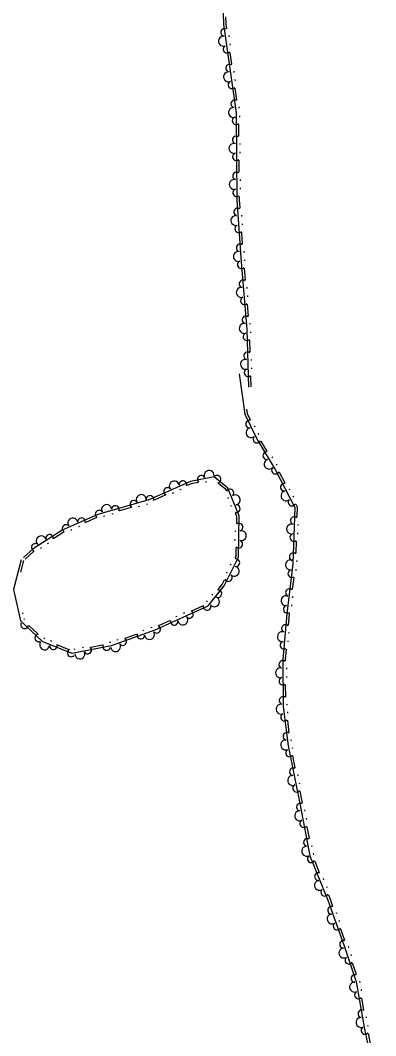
# Model space of a CAD drawing. Extents: x 2030130 to 2036320, y 723205 to 762423.
# Drawn here: x 2033389.9 to 2033511, y 760651.9 to 760998.3 of the extents above; entities that cross this region are included whole.
import ezdxf

# ---------------------------------------------------------------- set-up
doc = ezdxf.new("R2010")
doc.units = 0
doc.layers.add('Draft_Station Tics Major', color=7, linetype='Continuous')

msp = doc.modelspace()

# ---------------------------------------------------------------- linework, layer by layer
at = {"layer": 'Draft_Station Tics Major'}
for points in [[(2033458.22, 761027.46), (2033459.12, 760996.99), (2033463.4, 760966.77), (2033463.65, 760937), (2033465.13, 760915.79), (2033467.06, 760892.76), (2033467.64, 760873.16)], [(2033459.87, 760999.45), (2033459.94, 760997.06), (2033460.17, 760995.46)], [(2033460.92, 760993.08), (2033460.98, 760992.67)], [(2033461.32, 760990.24), (2033461.38, 760989.83)], [(2033461.31, 760987.34), (2033461.89, 760983.28)], [(2033462.64, 760980.9), (2033462.7, 760980.49)], [(2033463.04, 760978.06), (2033463.1, 760977.65)], [(2033463.04, 760975.16), (2033463.61, 760971.09)], [(2033464.36, 760968.72), (2033464.42, 760968.31)], [(2033464.63, 760965.7), (2033464.64, 760965.29)], [(2033464.25, 760962.83), (2033464.28, 760958.73)], [(2033464.72, 760956.27), (2033464.72, 760955.86)], [(2033464.74, 760953.4), (2033464.75, 760952.99)], [(2033464.36, 760950.52), (2033464.39, 760946.42)], [(2033464.82, 760943.97), (2033464.83, 760943.56)], [(2033464.85, 760941.1), (2033464.85, 760940.69)], [(2033464.46, 760938.22), (2033464.47, 760937.03), (2033464.67, 760934.18)], [(2033465.25, 760931.75), (2033465.28, 760931.34)], [(2033465.45, 760928.89), (2033465.48, 760928.48)], [(2033465.24, 760926), (2033465.53, 760921.91)], [(2033466.11, 760919.48), (2033466.14, 760919.07)], [(2033466.31, 760916.62), (2033466.34, 760916.21)], [(2033466.13, 760913.74), (2033466.47, 760909.65)], [(2033467.08, 760907.23), (2033467.12, 760906.82)], [(2033467.33, 760904.37), (2033467.36, 760903.96)], [(2033467.16, 760901.48), (2033467.5, 760897.39)], [(2033468.11, 760894.97), (2033468.15, 760894.56)], [(2033467.99, 760889.16), (2033468.11, 760885.06)], [(2033468.32, 760892.04), (2033468.33, 760891.63)], [(2033468.59, 760882.61), (2033468.6, 760882.2)], [(2033468.67, 760879.74), (2033468.69, 760879.33)], [(2033464.47, 760877.67), (2033466.39, 760863.9), (2033470.68, 760855.07), (2033476.75, 760845), (2033483.4, 760832.11), (2033482.82, 760812.82), (2033480.7, 760795.78), (2033479.31, 760780.23), (2033479.46, 760764.22), (2033481.16, 760750.75), (2033485.24, 760730.47), (2033488.62, 760713.22), (2033494.74, 760698.16), (2033500.23, 760682.48), (2033504.31, 760670.25), (2033507.23, 760654.11), (2033511, 760636.56)], [(2033468.35, 760876.86), (2033468.46, 760873.18)], [(2033466.98, 760865.6), (2033467.18, 760864.14), (2033468.22, 760862.01)], [(2033469.66, 760859.98), (2033469.84, 760859.61)], [(2033470.92, 760857.39), (2033471.1, 760857.02)], [(2033471.84, 760854.74), (2033473.95, 760851.22)], [(2033475.57, 760849.33), (2033475.79, 760848.98)], [(2033477.06, 760846.87), (2033477.27, 760846.52)], [(2033478.13, 760844.11), (2033480.01, 760840.46)], [(2033390.13, 760814.24), (2033387.55, 760804.05), (2033389.95, 760793.41), (2033397.43, 760786.39), (2033407.44, 760782.37), (2033420.94, 760784.95), (2033435.86, 760790.29), (2033453.9, 760798.5), (2033459.4, 760805.37), (2033464.28, 760815.1), (2033464.51, 760829.17), (2033460.66, 760838.69), (2033455.95, 760842.5), (2033447.86, 760840.98), (2033433.64, 760834.63), (2033416.34, 760829.7), (2033404.12, 760824.29), (2033394.29, 760817.98), (2033390.95, 760815.03)], [(2033450.51, 760840.64), (2033448.1, 760840.19), (2033446.77, 760839.59)], [(2033453.41, 760840.77), (2033453, 760840.69)], [(2033460.11, 760837.87), (2033459.98, 760838.18), (2033457.38, 760840.28)], [(2033442.07, 760837.05), (2033441.69, 760836.88)], [(2033444.69, 760838.21), (2033444.31, 760838.05)], [(2033481.5, 760838.46), (2033481.69, 760838.1)], [(2033439.28, 760836.25), (2033435.53, 760834.58)], [(2033460.8, 760835.05), (2033460.65, 760835.43)], [(2033482.82, 760835.91), (2033483.01, 760835.55)], [(2033421.42, 760829.87), (2033421.03, 760829.76)], [(2033427.62, 760832.06), (2033423.67, 760830.94)], [(2033430.49, 760832.45), (2033430.1, 760832.34)], [(2033433.25, 760833.24), (2033432.86, 760833.13)], [(2033461.88, 760832.39), (2033461.73, 760832.77)], [(2033463.65, 760826.59), (2033463.69, 760829.02), (2033463.18, 760830.26)], [(2033483.77, 760833.17), (2033484.22, 760832.3), (2033484.12, 760828.76)], [(2033415.93, 760828.62), (2033412.18, 760826.96)], [(2033418.66, 760829.08), (2033418.26, 760828.97)], [(2033404.68, 760823.64), (2033404.51, 760823.57), (2033401.32, 760821.52)], [(2033407.47, 760824.43), (2033407.1, 760824.26)], [(2033410.1, 760825.59), (2033409.72, 760825.43)], [(2033463.19, 760823.73), (2033463.2, 760824.14)], [(2033484.37, 760823.42), (2033484.35, 760823.01)], [(2033484.45, 760826.29), (2033484.44, 760825.88)], [(2033399.47, 760819.85), (2033399.13, 760819.62)], [(2033463.14, 760820.86), (2033463.15, 760821.27)], [(2033483.87, 760820.56), (2033483.75, 760816.46)], [(2033394.55, 760817.12), (2033391.5, 760814.42)], [(2033397.06, 760818.29), (2033396.71, 760818.07)], [(2033463.17, 760814.73), (2033463.46, 760815.3), (2033463.51, 760818.39)], [(2033390.93, 760814.04), (2033389.92, 760810.06)], [(2033461.52, 760812.35), (2033461.7, 760812.72)], [(2033484.08, 760813.99), (2033484.07, 760813.58)], [(2033460.23, 760809.79), (2033460.42, 760810.15)], [(2033483.83, 760811.02), (2033483.78, 760810.61)], [(2033457.36, 760804.13), (2033458.7, 760805.82), (2033459.5, 760807.4)], [(2033483.07, 760808.22), (2033482.56, 760804.15)], [(2033455.24, 760802.15), (2033455.5, 760802.47)], [(2033453.45, 760799.91), (2033453.7, 760800.23)], [(2033482.31, 760798.81), (2033482.26, 760798.4)], [(2033482.67, 760801.66), (2033482.62, 760801.25)], [(2033390.59, 760796.17), (2033390.68, 760795.77)], [(2033445.55, 760796.05), (2033445.92, 760796.22)], [(2033448.33, 760796.87), (2033452.06, 760798.57)], [(2033481.55, 760796.01), (2033481.51, 760795.69), (2033481.18, 760791.95)], [(2033391.03, 760794.09), (2033391.33, 760793.81)], [(2033392.84, 760791.83), (2033395.83, 760789.02)], [(2033437.13, 760791.77), (2033440.86, 760793.47)], [(2033442.94, 760794.86), (2033443.31, 760795.03)], [(2033425.67, 760787.51), (2033429.53, 760788.89)], [(2033431.71, 760790.11), (2033432.09, 760790.25)], [(2033434.41, 760791.08), (2033434.8, 760791.22)], [(2033481.37, 760789.47), (2033481.33, 760789.06)], [(2033397.91, 760787.63), (2033398.21, 760787.35)], [(2033400.09, 760786.65), (2033400.47, 760786.5)], [(2033402.6, 760785.2), (2033406.4, 760783.67)], [(2033413.92, 760784.45), (2033417.95, 760785.21)], [(2033420.29, 760786.08), (2033420.7, 760786.15)], [(2033422.83, 760786.93), (2033423.21, 760787.07)], [(2033481.12, 760786.61), (2033481.08, 760786.2)], [(2033408.21, 760783.77), (2033408.61, 760783.85)], [(2033411.03, 760784.31), (2033411.43, 760784.39)], [(2033480.45, 760783.78), (2033480.13, 760780.2), (2033480.14, 760779.78)], [(2033480.57, 760777.32), (2033480.57, 760776.91)], [(2033480.6, 760774.45), (2033480.6, 760774.04)], [(2033480.21, 760771.58), (2033480.25, 760767.47)], [(2033480.69, 760765.02), (2033480.69, 760764.61)], [(2033480.95, 760762.31), (2033481, 760761.9)], [(2033480.9, 760759.41), (2033481.41, 760755.34)], [(2033482.13, 760752.95), (2033482.18, 760752.54)], [(2033482.53, 760750.2), (2033482.61, 760749.8)], [(2033482.69, 760747.3), (2033483.5, 760743.28)], [(2033484.39, 760740.95), (2033484.47, 760740.55)], [(2033484.95, 760738.14), (2033485.03, 760737.74)], [(2033485.12, 760735.24), (2033485.92, 760731.22)], [(2033486.8, 760728.88), (2033486.88, 760728.48)], [(2033487.36, 760726.06), (2033487.44, 760725.66)], [(2033487.51, 760723.17), (2033488.3, 760719.15)], [(2033489.17, 760716.81), (2033489.25, 760716.41)], [(2033489.73, 760713.99), (2033489.81, 760713.59)], [(2033490.26, 760711.37), (2033491.8, 760707.57)], [(2033493.11, 760705.45), (2033493.26, 760705.07)], [(2033494.19, 760702.79), (2033494.34, 760702.41)], [(2033494.89, 760699.97), (2033495.51, 760698.45), (2033496.33, 760696.09)], [(2033497.53, 760693.91), (2033497.67, 760693.52)], [(2033498.48, 760691.2), (2033498.62, 760690.81)], [(2033499.04, 760688.35), (2033500.4, 760684.48)], [(2033501.6, 760682.28), (2033501.73, 760681.89)], [(2033502.5, 760679.55), (2033502.63, 760679.16)], [(2033503.02, 760676.7), (2033504.32, 760672.81)], [(2033505.53, 760670.43), (2033505.6, 760670.03)], [(2033506.04, 760667.61), (2033506.11, 760667.21)], [(2033506.15, 760664.71), (2033506.88, 760660.68)], [(2033507.72, 760658.33), (2033507.79, 760657.92)], [(2033508.23, 760655.5), (2033508.31, 760655.1)], [(2033508.39, 760652.64), (2033509.25, 760648.63)]]:
    msp.add_lwpolyline(points, dxfattribs=at)
for centre, radius, start, end in [((2033459.12, 760991.17), 1.69, 84.0109, 292.0834), ((2033459.53, 760994.13), 1.3, 58.8156, 259.6122), ((2033460.33, 760988.44), 1.3, 116.4821, 317.2787), ((2033461.25, 760981.94), 1.3, 58.8156, 259.6122), ((2033460.84, 760978.99), 1.69, 84.0109, 292.0834), ((2033462.05, 760976.26), 1.3, 116.4821, 317.2787), ((2033462.56, 760966.8), 1.69, 84.0109, 292.0834), ((2033462.97, 760969.76), 1.3, 58.8156, 259.6122), ((2033463.42, 760964.05), 1.3, 108.9322, 309.7288), ((2033463.48, 760957.49), 1.3, 51.2657, 252.0623), ((2033462.68, 760954.61), 1.69, 76.461, 284.5335), ((2033463.53, 760951.75), 1.3, 108.9322, 309.7288), ((2033463.58, 760945.19), 1.3, 51.2657, 252.0623), ((2033462.79, 760942.31), 1.69, 76.461, 284.5335), ((2033463.63, 760939.45), 1.3, 108.9322, 309.7288), ((2033463.94, 760932.89), 1.3, 54.7594, 255.556), ((2033463.32, 760929.97), 1.69, 79.9547, 288.0272), ((2033464.34, 760927.17), 1.3, 112.4259, 313.2225), ((2033464.8, 760920.62), 1.3, 54.7594, 255.556), ((2033464.18, 760917.7), 1.69, 79.9547, 288.0272), ((2033465.21, 760914.89), 1.3, 113.2258, 314.0223), ((2033465.76, 760908.35), 1.3, 55.5593, 256.3559), ((2033465.18, 760905.43), 1.69, 80.7546, 288.8271), ((2033466.24, 760902.63), 1.3, 113.2258, 314.0223), ((2033466.78, 760896.09), 1.3, 55.5593, 256.3559), ((2033466.21, 760893.17), 1.69, 80.7546, 288.8271), ((2033467.13, 760890.37), 1.3, 110.108, 310.9046), ((2033466.59, 760880.91), 1.69, 77.6368, 285.7093), ((2033467.33, 760883.81), 1.3, 52.4415, 253.2381), ((2033467.49, 760878.07), 1.3, 110.108, 310.9046), ((2033468.02, 760860.55), 1.3, 76.6743, 277.4708), ((2033468.53, 760857.61), 1.69, 101.8695, 309.942), ((2033470.53, 760855.38), 1.3, 134.3407, 335.1373), ((2033473.89, 760849.75), 1.3, 81.8605, 282.657), ((2033474.67, 760846.87), 1.69, 107.0557, 315.1282), ((2033454.23, 760843.01), 1.69, 356.6009, 204.6734), ((2033476.84, 760844.82), 1.3, 135.7114, 336.508), ((2033442.35, 760839.42), 1.69, 10.0053, 218.0778), ((2033445.31, 760839.84), 1.3, 344.81, 185.6066), ((2033451.56, 760841.67), 1.3, 29.0721, 229.8687), ((2033456.94, 760841.69), 1.3, 281.7913, 122.5878), ((2033479.85, 760838.99), 1.3, 78.0449, 278.8415), ((2033440.07, 760837.5), 1.3, 42.4765, 243.2731), ((2033461.33, 760837.03), 1.3, 310.4694, 151.2659), ((2033480.43, 760836.06), 1.69, 103.2402, 311.3127), ((2033428.58, 760833.19), 1.3, 34.3495, 235.1461), ((2033431.11, 760834.76), 1.69, 1.8783, 209.9508), ((2033434.07, 760834.83), 1.3, 344.81, 185.6066), ((2033463.17, 760834.68), 1.69, 277.9982, 126.0707), ((2033482.48, 760833.89), 1.3, 135.7114, 336.508), ((2033416.74, 760829.82), 1.3, 34.3495, 235.1461), ((2033419.28, 760831.39), 1.69, 1.8783, 209.9508), ((2033422.27, 760831.39), 1.3, 336.683, 177.4796), ((2033463.48, 760831.71), 1.3, 252.8029, 93.5995), ((2033407.77, 760826.8), 1.69, 9.8427, 217.9152), ((2033410.72, 760827.21), 1.3, 344.6474, 185.444), ((2033464.45, 760825.35), 1.3, 287.4764, 128.273), ((2033482.35, 760824.71), 1.69, 74.2488, 282.3213), ((2033483.26, 760827.55), 1.3, 49.0535, 249.8501), ((2033405.47, 760824.89), 1.3, 42.3139, 243.1104), ((2033465.22, 760822.47), 1.69, 255.0052, 103.0777), ((2033483.09, 760821.81), 1.3, 106.72, 307.5165), ((2033395.01, 760818.44), 1.3, 51.1301, 251.9266), ((2033396.99, 760820.69), 1.69, 18.6589, 226.7314), ((2033399.84, 760821.55), 1.3, 353.4636, 194.2602), ((2033464.35, 760819.61), 1.3, 229.81, 70.6065), ((2033482.89, 760815.25), 1.3, 49.0535, 249.8501), ((2033463.36, 760813.27), 1.3, 261.8062, 102.6028), ((2033481.95, 760812.49), 1.69, 68.8608, 276.9333), ((2033462.8, 760810.33), 1.69, 229.335, 77.4075), ((2033482.41, 760809.54), 1.3, 101.332, 302.1286), ((2033460.78, 760808.13), 1.3, 204.1397, 44.9363), ((2033457.23, 760802.66), 1.3, 249.7685, 90.565), ((2033481.6, 760803.03), 1.3, 43.6655, 244.4621), ((2033456.07, 760799.91), 1.69, 217.2973, 65.3698), ((2033480.43, 760800.28), 1.69, 68.8608, 276.9333), ((2033447.55, 760795.61), 1.3, 222.9068, 63.7033), ((2033453.52, 760798.33), 1.3, 165.2403, 6.0369), ((2033480.89, 760797.33), 1.3, 101.332, 302.1286), ((2033391.38, 760792.07), 1.3, 155.236, 356.0326), ((2033442.32, 760793.23), 1.3, 165.2403, 6.0369), ((2033445.28, 760793.68), 1.69, 190.4356, 38.5081), ((2033480.25, 760790.8), 1.3, 45.6869, 246.4835), ((2033396.17, 760787.58), 1.3, 97.5695, 298.3661), ((2033430.96, 760788.54), 1.3, 160.4756, 1.2722), ((2033433.94, 760788.73), 1.69, 185.6709, 33.7433), ((2033436.35, 760790.52), 1.3, 222.9068, 63.7033), ((2033479.18, 760788.01), 1.69, 70.8822, 278.9547), ((2033398.18, 760785.21), 1.69, 144.0952, 352.1677), ((2033401.15, 760784.9), 1.3, 176.5664, 17.3629), ((2033419.31, 760784.64), 1.3, 151.5547, 352.3513), ((2033422.36, 760784.58), 1.69, 185.6709, 33.7433), ((2033424.79, 760786.32), 1.3, 218.1421, 58.9386), ((2033479.74, 760785.08), 1.3, 103.3534, 304.15), ((2033407.24, 760782.45), 1.3, 118.8999, 319.6965), ((2033410.2, 760782.07), 1.69, 176.75, 24.8225), ((2033412.87, 760783.41), 1.3, 209.2212, 50.0177), ((2033479.33, 760778.54), 1.3, 51.3056, 252.1022), ((2033478.54, 760775.66), 1.69, 76.5009, 284.5734), ((2033479.38, 760772.8), 1.3, 108.9721, 309.7687), ((2033479.44, 760766.24), 1.3, 51.3056, 252.1022), ((2033478.76, 760763.27), 1.69, 83.1545, 291.2269), ((2033479.93, 760760.53), 1.3, 115.6257, 316.4222), ((2033480.75, 760754.01), 1.3, 57.9592, 258.7558), ((2033480.3, 760751.06), 1.69, 83.1545, 291.2269), ((2033481.65, 760748.35), 1.3, 119.8001, 320.5967), ((2033482.7, 760738.94), 1.69, 87.3289, 295.4014), ((2033482.94, 760741.91), 1.3, 62.1337, 262.9302), ((2033484.07, 760736.29), 1.3, 119.8001, 320.5967), ((2033485.36, 760729.85), 1.3, 61.8729, 262.6695), ((2033485.11, 760726.88), 1.69, 87.0682, 295.1407), ((2033486.47, 760724.22), 1.3, 119.5394, 320.3359), ((2033487.73, 760717.78), 1.3, 61.8729, 262.6695), ((2033487.48, 760714.8), 1.69, 87.0682, 295.1407), ((2033489.04, 760712.21), 1.3, 130.5219, 331.3185), ((2033491.5, 760706.13), 1.3, 72.8554, 273.652), ((2033491.82, 760703.16), 1.69, 98.0507, 306.1232), ((2033493.66, 760700.81), 1.3, 130.5219, 331.3185), ((2033495.96, 760694.66), 1.3, 70.075, 270.8715), ((2033496.14, 760691.68), 1.69, 95.2702, 303.3427), ((2033497.86, 760689.24), 1.3, 127.7414, 328.538), ((2033500.17, 760680.07), 1.69, 94.4148, 302.4873), ((2033500.03, 760683.05), 1.3, 70.075, 270.8715), ((2033501.86, 760677.61), 1.3, 126.886, 327.6826), ((2033503.93, 760671.38), 1.3, 69.2196, 270.0161), ((2033503.8, 760668.45), 1.69, 86.2325, 294.3049), ((2033505.12, 760665.78), 1.3, 118.7036, 319.5002), ((2033506.29, 760659.32), 1.3, 61.0372, 261.8337), ((2033506, 760656.35), 1.69, 86.2325, 294.3049), ((2033507.33, 760653.67), 1.3, 120.5516, 321.3482)]:
    msp.add_arc(centre, radius, start, end, dxfattribs=at)

doc.saveas('drawing.dxf')
